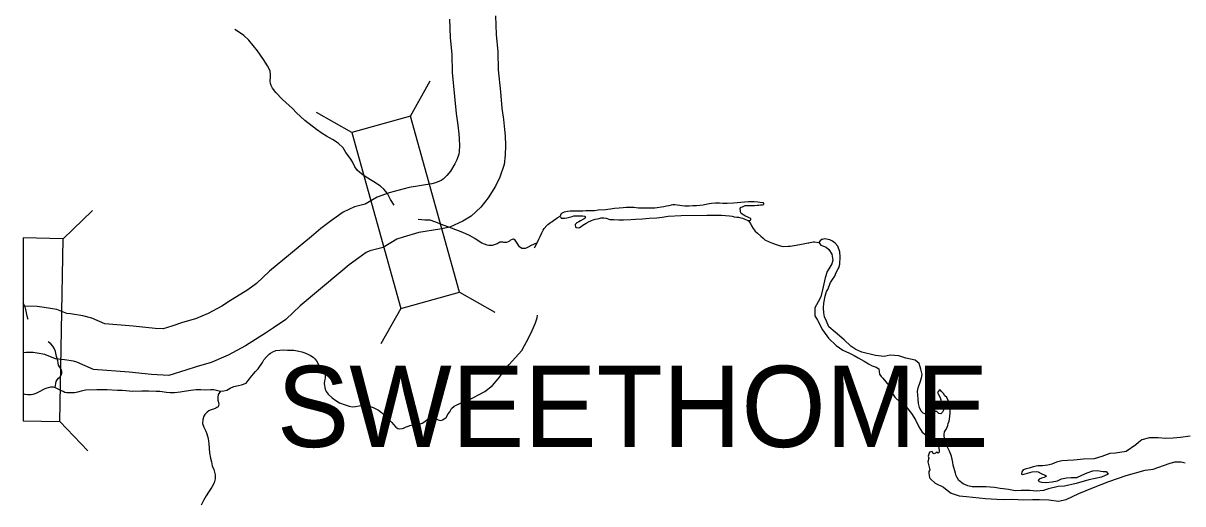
# Model space of a CAD drawing. Extents: x -492261 to -432772, y 1441225 to 1452922.
# Drawn here: x -461914.6 to -461726, y 1452070.7 to 1452148.8 of the extents above; entities that cross this region are included whole.
import ezdxf

# ---------------------------------------------------------------- set-up
doc = ezdxf.new("R2010")
doc.units = 0
doc.layers.add('Default', color=7, linetype='Continuous')

msp = doc.modelspace()

# ---------------------------------------------------------------- linework, layer by layer
at = {"layer": 'Default'}
for p, q in [((-461851.61, 1452133.68), (-461848.37, 1452139.43)), ((-461861.15, 1452131.02), (-461866.9, 1452134.26)), ((-461908.06, 1452113.77), (-461903.31, 1452118.35)), ((-461914.56, 1452113.89), (-461914.56, 1452084.19)), ((-461908.06, 1452113.77), (-461914.56, 1452113.89)), ((-461908.62, 1452084.08), (-461908.06, 1452113.77)), ((-461843.63, 1452105.07), (-461837.88, 1452101.83)), ((-461853.17, 1452102.41), (-461856.41, 1452096.67)), ((-461914.56, 1452084.19), (-461908.62, 1452084.08)), ((-461908.62, 1452084.08), (-461904.05, 1452079.32))]:
    msp.add_line(p, q, dxfattribs=at)
for points in [[(-461837.75, 1452149.98), (-461837.66, 1452146.93), (-461837.4, 1452144.12), (-461837.34, 1452141.21), (-461836.95, 1452137.61), (-461836.72, 1452134.99), (-461836.45, 1452133.13), (-461836.3, 1452131.49), (-461836.2, 1452130.47), (-461836.15, 1452128.88), (-461836.22, 1452127.33), (-461836.39, 1452125.83), (-461837.09, 1452123.74), (-461837.77, 1452122.32), (-461838.95, 1452120.41), (-461840.14, 1452118.91), (-461841.74, 1452117.42), (-461843.09, 1452116.6), (-461845.2, 1452115.62), (-461846.85, 1452115.31), (-461850.21, 1452114.76), (-461852.81, 1452114.04), (-461853.83, 1452113.68), (-461856.06, 1452112.34), (-461858.19, 1452111.82), (-461858.78, 1452111.55), (-461860.01, 1452110.66), (-461861.54, 1452109.52), (-461862.9, 1452108.39), (-461869.52, 1452102.87), (-461871.88, 1452100.65), (-461873.86, 1452099.27), (-461875.17, 1452098.42), (-461876.81, 1452097.41), (-461878.4, 1452096.34), (-461881.24, 1452094.85), (-461884.01, 1452093.66), (-461886.41, 1452092.97), (-461888.09, 1452092.4), (-461890.86, 1452091.57), (-461893.68, 1452091.71), (-461897.34, 1452092.09), (-461903.13, 1452092.55), (-461905.82, 1452093.72), (-461906.38, 1452093.87), (-461907.85, 1452094.1), (-461909.3, 1452094.26), (-461911.05, 1452094.97), (-461912.31, 1452095.16), (-461912.94, 1452095.26), (-461914.09, 1452095.28), (-461914.56, 1452095.25)], [(-461845.24, 1452149.42), (-461845.15, 1452146.47), (-461844.89, 1452143.69), (-461844.83, 1452140.74), (-461844.42, 1452136.89), (-461844.18, 1452134.12), (-461843.9, 1452132.23), (-461843.76, 1452130.78), (-461843.69, 1452129.99), (-461843.65, 1452128.93), (-461843.7, 1452127.93), (-461843.75, 1452127.47), (-461844.06, 1452126.55), (-461844.37, 1452125.91), (-461845.09, 1452124.74), (-461845.67, 1452124.01), (-461846.3, 1452123.43), (-461846.63, 1452123.22), (-461847.51, 1452122.82), (-461848.15, 1452122.7), (-461851.82, 1452122.1), (-461855.05, 1452121.2), (-461857.02, 1452120.51), (-461858.96, 1452119.35), (-461860.67, 1452118.93), (-461862.56, 1452118.07), (-461864.45, 1452116.71), (-461866.19, 1452115.41), (-461867.7, 1452114.15), (-461874.49, 1452108.49), (-461876.62, 1452106.49), (-461878.06, 1452105.48), (-461879.18, 1452104.75), (-461880.86, 1452103.72), (-461882.25, 1452102.79), (-461884.47, 1452101.62), (-461886.53, 1452100.74), (-461888.66, 1452100.13), (-461890.37, 1452099.55), (-461891.78, 1452099.12), (-461893.11, 1452099.19), (-461896.66, 1452099.56), (-461901.28, 1452099.92), (-461903.37, 1452100.84), (-461904.86, 1452101.22), (-461906.85, 1452101.54), (-461907.45, 1452101.6), (-461909.06, 1452102.25), (-461911.16, 1452102.57), (-461912.28, 1452102.75), (-461914.29, 1452102.79), (-461914.56, 1452102.77)], [(-461854.27, 1452119.2), (-461854.84, 1452120.13), (-461855.34, 1452121.13), (-461855.94, 1452121.83), (-461856.49, 1452122.28), (-461857.55, 1452123), (-461858.12, 1452123.32), (-461858.97, 1452123.86), (-461859.35, 1452124.16), (-461859.82, 1452124.53), (-461860.2, 1452124.86), (-461860.65, 1452125.46), (-461861.03, 1452126.23), (-461861.41, 1452126.85), (-461862.09, 1452127.78), (-461862.56, 1452128.55), (-461863.37, 1452129.29), (-461864.29, 1452129.89), (-461865.27, 1452130.41), (-461865.95, 1452130.86), (-461866.9, 1452131.48), (-461868.75, 1452132.97), (-461870.1, 1452134.21), (-461870.76, 1452134.93), (-461872.41, 1452136.4), (-461873.49, 1452137.5), (-461874.02, 1452138.22), (-461874.24, 1452138.64), (-461874.35, 1452138.97), (-461874.4, 1452139.42), (-461874.35, 1452139.99), (-461874.33, 1452140.42), (-461874.41, 1452141.02), (-461874.84, 1452141.87), (-461875.51, 1452142.86), (-461876.49, 1452144.26), (-461877.88, 1452146), (-461878.68, 1452146.78), (-461879.58, 1452147.37), (-461880.13, 1452147.74)], [(-461811.86, 1452118.71), (-461813.71, 1452118.72), (-461814.51, 1452118.74), (-461815.31, 1452118.84), (-461816.05, 1452118.86), (-461816.53, 1452118.81), (-461817.03, 1452118.78), (-461817.68, 1452118.72), (-461818.42, 1452118.65), (-461819.07, 1452118.54), (-461819.5, 1452118.51), (-461819.85, 1452118.46)], [(-461796.26, 1452117.05), (-461796.51, 1452117.15), (-461796.86, 1452117.32), (-461797.13, 1452117.44), (-461797.38, 1452117.57), (-461797.86, 1452117.87), (-461797.91, 1452117.97), (-461797.96, 1452118.22), (-461797.96, 1452118.39), (-461797.99, 1452118.49), (-461798.01, 1452118.67), (-461797.94, 1452118.82), (-461797.84, 1452118.89), (-461797.62, 1452118.97), (-461797.17, 1452119.15), (-461796.12, 1452119.18), (-461795.67, 1452119.15), (-461795.22, 1452119.21), (-461794.95, 1452119.23), (-461794.67, 1452119.26), (-461794.42, 1452119.29), (-461794.35, 1452119.29), (-461794.2, 1452119.31), (-461794.13, 1452119.39), (-461794.13, 1452119.44), (-461794.23, 1452119.59), (-461794.78, 1452119.66), (-461795.1, 1452119.68), (-461795.7, 1452119.73), (-461796.4, 1452119.75), (-461796.62, 1452119.75), (-461797.3, 1452119.72), (-461797.89, 1452119.67), (-461798.49, 1452119.61), (-461799.09, 1452119.54), (-461800.09, 1452119.5), (-461800.81, 1452119.5), (-461801.34, 1452119.52), (-461801.99, 1452119.52), (-461802.66, 1452119.49), (-461803.31, 1452119.36), (-461804.01, 1452119.23), (-461804.58, 1452119.15), (-461805.08, 1452119.1), (-461805.68, 1452119.1), (-461806.3, 1452119.07), (-461806.62, 1452119.07), (-461807, 1452119.06), (-461807.5, 1452119.09), (-461807.8, 1452119.16), (-461808.22, 1452119.23), (-461808.6, 1452119.28), (-461808.92, 1452119.28), (-461809.22, 1452119.2), (-461809.59, 1452119.12), (-461809.97, 1452119.05), (-461810.39, 1452118.97), (-461811.86, 1452118.71)], [(-461831, 1452113.09), (-461832.07, 1452112.63), (-461832.22, 1452112.51), (-461832.66, 1452112.28), (-461832.96, 1452112.18), (-461833.51, 1452112.17), (-461833.86, 1452112.47), (-461834.26, 1452113.02), (-461834.59, 1452113.52), (-461834.87, 1452113.67), (-461835.07, 1452113.64), (-461835.34, 1452113.51), (-461835.51, 1452113.36), (-461835.71, 1452113.26), (-461835.99, 1452113.16), (-461836.16, 1452113.13), (-461836.41, 1452113.16), (-461836.56, 1452113.18), (-461836.74, 1452113.21), (-461836.91, 1452113.23), (-461837.06, 1452113.18), (-461837.21, 1452113.1), (-461837.48, 1452112.93), (-461838.3, 1452112.65), (-461838.85, 1452112.64), (-461839.15, 1452112.69), (-461840, 1452113.06), (-461840.6, 1452113.41), (-461841.13, 1452113.78), (-461841.98, 1452114.3), (-461843.11, 1452114.8), (-461843.81, 1452115.07), (-461845.36, 1452115.63), (-461846.13, 1452115.93), (-461847.66, 1452116.52), (-461848.41, 1452116.77), (-461849.28, 1452116.79), (-461850.37, 1452116.9)], [(-461831.41, 1452112.31), (-461831.37, 1452112.39), (-461831, 1452113.09), (-461830.72, 1452113.67), (-461830.53, 1452114.14), (-461830.26, 1452114.72), (-461830.01, 1452115.17), (-461829.84, 1452115.45), (-461829.41, 1452115.93), (-461829.26, 1452116.1), (-461828.84, 1452116.38), (-461828.62, 1452116.53), (-461828.27, 1452116.79), (-461828.02, 1452116.94), (-461827.75, 1452117.14), (-461827.28, 1452117.42)], [(-461819.85, 1452118.46), (-461821.07, 1452118.38), (-461821.67, 1452118.3), (-461821.92, 1452118.32), (-461822.36, 1452118.32), (-461822.64, 1452118.3), (-461822.91, 1452118.29), (-461823.11, 1452118.29), (-461823.56, 1452118.26), (-461824.04, 1452118.26), (-461824.44, 1452118.26), (-461824.76, 1452118.26), (-461824.91, 1452118.26), (-461825.33, 1452118.25), (-461825.63, 1452118.23), (-461826.06, 1452118.2), (-461826.33, 1452118.12), (-461826.61, 1452118.05), (-461826.85, 1452117.97), (-461827.05, 1452117.84), (-461827.15, 1452117.74), (-461827.2, 1452117.59), (-461827.28, 1452117.42), (-461827.1, 1452117.12), (-461826.9, 1452117.09), (-461826.5, 1452117.12), (-461826.18, 1452117.17), (-461825.73, 1452117.25), (-461825.3, 1452117.4), (-461825.06, 1452117.46), (-461824.78, 1452117.48), (-461824.63, 1452117.48), (-461824.38, 1452117.48), (-461824.16, 1452117.49), (-461823.76, 1452117.49), (-461823.61, 1452117.49), (-461823.33, 1452117.42), (-461823.21, 1452117.37), (-461823.18, 1452117.34), (-461823.16, 1452117.19), (-461823.18, 1452117.09), (-461823.38, 1452116.99), (-461823.6, 1452116.86), (-461823.93, 1452116.66), (-461824.2, 1452116.53), (-461824.43, 1452116.41), (-461824.65, 1452116.31), (-461824.65, 1452116.26), (-461824.82, 1452116.1), (-461824.82, 1452115.95), (-461824.77, 1452115.75), (-461824.75, 1452115.63), (-461824.67, 1452115.58), (-461824.3, 1452115.51), (-461824.1, 1452115.56), (-461823.85, 1452115.74), (-461823.58, 1452115.96), (-461823.28, 1452116.14), (-461823.03, 1452116.29), (-461822.56, 1452116.57), (-461822.41, 1452116.62), (-461822.18, 1452116.72), (-461821.88, 1452116.82), (-461821.58, 1452116.92), (-461821.21, 1452117), (-461820.91, 1452117.05), (-461820.59, 1452117.13), (-461820.14, 1452117.13), (-461819.79, 1452117.09), (-461819.19, 1452116.91), (-461818.54, 1452116.89), (-461817.72, 1452116.82), (-461816.99, 1452116.83), (-461815.75, 1452116.91), (-461815.02, 1452116.94), (-461813.85, 1452117), (-461812.78, 1452117.1), (-461811.55, 1452117.18), (-461810.68, 1452117.29), (-461809.68, 1452117.42), (-461807.61, 1452117.56), (-461803.42, 1452117.61), (-461801.53, 1452117.59), (-461801.03, 1452117.6), (-461800.38, 1452117.53), (-461799.73, 1452117.48), (-461799.3, 1452117.41), (-461798.96, 1452117.33), (-461798.53, 1452117.29), (-461798.28, 1452117.26), (-461797.91, 1452117.16), (-461797.63, 1452117.12), (-461797.26, 1452116.94), (-461796.98, 1452116.84), (-461796.76, 1452116.75), (-461796.68, 1452116.72), (-461796.48, 1452116.7), (-461796.41, 1452116.72), (-461796.31, 1452116.8), (-461796.26, 1452116.87), (-461796.26, 1452117.05)], [(-461796.68, 1452116.72), (-461796.33, 1452116.22), (-461796.18, 1452115.85), (-461795.9, 1452115.45), (-461795.55, 1452115), (-461795.17, 1452114.65), (-461794.65, 1452114.2), (-461794.27, 1452113.88), (-461793.97, 1452113.58), (-461793.3, 1452113.26), (-461792.72, 1452113.06), (-461791.97, 1452112.79), (-461791.8, 1452112.74), (-461791.27, 1452112.57), (-461790.95, 1452112.52), (-461790.22, 1452112.53), (-461789.87, 1452112.56), (-461788.9, 1452112.71), (-461788.63, 1452112.76), (-461788.28, 1452112.82), (-461787.75, 1452112.94), (-461787.48, 1452113), (-461786.96, 1452113.1), (-461786.83, 1452113.12), (-461786.13, 1452113.25), (-461785.91, 1452113.28), (-461785.21, 1452113.17)], [(-461764.49, 1452080.33), (-461764.62, 1452080.66), (-461764.75, 1452080.83), (-461764.8, 1452081.18), (-461764.83, 1452081.98), (-461764.77, 1452082.41), (-461764.47, 1452082.86), (-461764.25, 1452083.41), (-461764.16, 1452083.77), (-461764.01, 1452084.14), (-461763.92, 1452084.9), (-461763.88, 1452085.5), (-461763.86, 1452085.82), (-461763.89, 1452086.2), (-461763.92, 1452086.7), (-461764.05, 1452086.97), (-461764.13, 1452087.39), (-461764.41, 1452087.99), (-461764.74, 1452088.26), (-461764.94, 1452088.63), (-461765.27, 1452088.96), (-461765.43, 1452089.18), (-461765.58, 1452089.2), (-461765.92, 1452088.8), (-461765.74, 1452088.45), (-461765.46, 1452087.95), (-461765.3, 1452087.4), (-461765.17, 1452086.98), (-461765.09, 1452086.63), (-461764.96, 1452086.08), (-461764.96, 1452085.91), (-461765.08, 1452085.58), (-461765.35, 1452085.33), (-461765.68, 1452085.35), (-461766.03, 1452085.69), (-461766.28, 1452085.72), (-461766.65, 1452085.51), (-461766.85, 1452085.38), (-461767.13, 1452085.23), (-461767.53, 1452085.17), (-461768.23, 1452085.42), (-461768.56, 1452085.74), (-461768.87, 1452086.36), (-461769, 1452086.98), (-461769.06, 1452087.71), (-461769.15, 1452088.98), (-461769.08, 1452089.53), (-461768.74, 1452090.44), (-461768.5, 1452091.17), (-461768.41, 1452091.72), (-461768.62, 1452092.57), (-461768.91, 1452093.51), (-461769.54, 1452094.06), (-461771.04, 1452094.36), (-461772.2, 1452094.75), (-461773.62, 1452094.85), (-461774.6, 1452094.62), (-461776.02, 1452094.82), (-461778.2, 1452095.35), (-461779.18, 1452095.78), (-461779.99, 1452096.32), (-461781.08, 1452097.36), (-461782.54, 1452098.57), (-461783.58, 1452099.43), (-461783.97, 1452100.35), (-461784.3, 1452101.07), (-461784.38, 1452101.72), (-461784.47, 1452102.52), (-461784.38, 1452103.32), (-461784.17, 1452104.45), (-461783.95, 1452105.18), (-461783.76, 1452105.53), (-461783.32, 1452106.64), (-461782.98, 1452107.12), (-461782.61, 1452107.7), (-461782.42, 1452108.15), (-461782.08, 1452108.86), (-461781.95, 1452109.01), (-461781.79, 1452109.61), (-461781.73, 1452110.84), (-461781.81, 1452111.66), (-461782.12, 1452112.53), (-461782.58, 1452113.03), (-461783.01, 1452113.37), (-461783.41, 1452113.59), (-461783.94, 1452113.69), (-461784.29, 1452113.76), (-461784.69, 1452113.65), (-461784.69, 1452113.68), (-461785.01, 1452113.4), (-461785.21, 1452113.17), (-461784.88, 1452112.72), (-461784, 1452112.38), (-461783.57, 1452111.99), (-461783.08, 1452111.24), (-461782.94, 1452110.3), (-461783.11, 1452109.67), (-461783.43, 1452109.14), (-461783.85, 1452108.43), (-461784.18, 1452107.4), (-461784.42, 1452106.42)], [(-461784.42, 1452106.42), (-461784.61, 1452105.45), (-461784.89, 1452104.34), (-461785.31, 1452103.49), (-461785.85, 1452102.55), (-461785.88, 1452101.23), (-461785.44, 1452100.51), (-461784.6, 1452098.94), (-461783.66, 1452097.6), (-461782.37, 1452096.42), (-461781.33, 1452095.68), (-461780.25, 1452095.19), (-461779.47, 1452094.8), (-461778.79, 1452094.44), (-461777.84, 1452093.9), (-461777.11, 1452093.46), (-461776.53, 1452093.14), (-461775.87, 1452092.92), (-461775.47, 1452092.65), (-461775.33, 1452091.75), (-461775.05, 1452091.36), (-461774.8, 1452091.11), (-461774.32, 1452090.52), (-461773.81, 1452089.9), (-461773.22, 1452088.65), (-461772.84, 1452088.01), (-461772, 1452087.22), (-461770.94, 1452086.38), (-461770.15, 1452085.39), (-461769.49, 1452084.35), (-461768.95, 1452083.23), (-461768.39, 1452082.34), (-461767.96, 1452082.02), (-461766.95, 1452081.13), (-461766.35, 1452080.91), (-461766.04, 1452080.66), (-461765.78, 1452080.04), (-461765.65, 1452079.44), (-461765.65, 1452079.24), (-461765.67, 1452079.14), (-461765.67, 1452079.12), (-461765.8, 1452078.92), (-461766.07, 1452079.09), (-461766.25, 1452078.96), (-461766.44, 1452078.81), (-461766.67, 1452078.91), (-461766.77, 1452079.23), (-461767.2, 1452079.12), (-461767.41, 1452078.42), (-461767.34, 1452078.12), (-461767.48, 1452077.52), (-461767.27, 1452076.67), (-461767.19, 1452076.25), (-461767.31, 1452075.97), (-461767.33, 1452075.64), (-461767.2, 1452074.97), (-461767.14, 1452074.87), (-461767.02, 1452074.72), (-461766.31, 1452074.06), (-461764.95, 1452073.4), (-461764.34, 1452072.91), (-461763.71, 1452072.46), (-461762.38, 1452072.01), (-461761.18, 1452071.92), (-461760.16, 1452071.81), (-461758.1, 1452071.58), (-461756.25, 1452071.46), (-461754.95, 1452071.4), (-461753.75, 1452071.44), (-461751.88, 1452071.34), (-461750.48, 1452071.41), (-461749.35, 1452071.4), (-461747.83, 1452071.34), (-461746.25, 1452071.16), (-461745, 1452071.4), (-461742.96, 1452072.38), (-461740.55, 1452073.36), (-461738.09, 1452074.34), (-461735.23, 1452075.28), (-461732.14, 1452076.15), (-461730.87, 1452076.34), (-461728.28, 1452077.27), (-461727.36, 1452077.51), (-461726.33, 1452077.55), (-461725.63, 1452077.35)], [(-461913.74, 1452100.67), (-461913.92, 1452101.21), (-461914.15, 1452102.29), (-461914.25, 1452102.69), (-461914.41, 1452103.04), (-461914.56, 1452103.3)], [(-461875.66, 1452093.65), (-461875.46, 1452094.08), (-461874.99, 1452094.56), (-461874.59, 1452095.01), (-461874.37, 1452095.19), (-461873.97, 1452095.37), (-461873.47, 1452095.59), (-461872.82, 1452095.67), (-461872.17, 1452095.7), (-461871.58, 1452095.68), (-461871.2, 1452095.68), (-461870.58, 1452095.64), (-461869.75, 1452095.49), (-461869.28, 1452095.37), (-461868.78, 1452095.25), (-461868.18, 1452094.97), (-461867.83, 1452094.8), (-461867.43, 1452094.53), (-461867.15, 1452094.28), (-461866.88, 1452093.93), (-461866.62, 1452093.43), (-461866.35, 1452092.86), (-461866.07, 1452092.48), (-461865.79, 1452092.21), (-461865.57, 1452091.96), (-461865.47, 1452091.66), (-461865.46, 1452091.34), (-461865.49, 1452091.09), (-461865.59, 1452090.68), (-461865.63, 1452090.21), (-461865.48, 1452089.31), (-461865.28, 1452088.93), (-461865, 1452088.49), (-461864.32, 1452087.91), (-461863.72, 1452087.47), (-461863.12, 1452087.09), (-461862.22, 1452086.77), (-461861.55, 1452086.58), (-461861.05, 1452086.46), (-461860.55, 1452086.51), (-461859.93, 1452086.61), (-461859.08, 1452086.67), (-461858.25, 1452086.57), (-461857.65, 1452086.35), (-461856.8, 1452085.93), (-461856.3, 1452085.56), (-461855.7, 1452084.91), (-461855.45, 1452084.66), (-461854.65, 1452083.89), (-461854.37, 1452083.59), (-461853.99, 1452083.17), (-461853.64, 1452082.92), (-461853.44, 1452082.87), (-461852.95, 1452082.92), (-461852.72, 1452082.98), (-461852.52, 1452083.1), (-461852.27, 1452083.23), (-461852.07, 1452083.28), (-461851.7, 1452083.43), (-461851.48, 1452083.46), (-461851.1, 1452083.51), (-461850.5, 1452083.59), (-461850.13, 1452083.67), (-461849.71, 1452083.82), (-461849.28, 1452084.1), (-461848.94, 1452084.35), (-461848.69, 1452084.53), (-461848.59, 1452084.63), (-461848.41, 1452084.68), (-461848.21, 1452084.73), (-461847.84, 1452084.71), (-461847.56, 1452084.61), (-461847.31, 1452084.43), (-461847.11, 1452084.34), (-461846.89, 1452084.29), (-461846.66, 1452084.26), (-461846.39, 1452084.34), (-461846.12, 1452084.49), (-461845.79, 1452084.74), (-461845.45, 1452085.32), (-461845.22, 1452085.67), (-461845.1, 1452085.87), (-461844.9, 1452086.2), (-461844.51, 1452086.58), (-461844.08, 1452086.81), (-461843.68, 1452086.93), (-461843.44, 1452087.03), (-461843.09, 1452087.16), (-461842.39, 1452087.42), (-461839.53, 1452088.96), (-461838.26, 1452089.94), (-461837.34, 1452091), (-461836.5, 1452092.16), (-461835.53, 1452093.36), (-461833.5, 1452095.63), (-461833.08, 1452096.41), (-461832.44, 1452097.49), (-461831.79, 1452098.84), (-461831.6, 1452099.34), (-461831.28, 1452100.1), (-461831.01, 1452100.9)], [(-461831.01, 1452100.9), (-461830.93, 1452101.33), (-461830.93, 1452101.34)], [(-461909.37, 1452089.6), (-461909.18, 1452090.6), (-461909.05, 1452090.85), (-461908.8, 1452091.11), (-461908.56, 1452091.33), (-461908.36, 1452091.61), (-461908.28, 1452091.91), (-461908.26, 1452092.09), (-461908.29, 1452092.26), (-461908.34, 1452092.46), (-461908.49, 1452092.68), (-461908.61, 1452092.91), (-461908.79, 1452093.23), (-461908.89, 1452093.61), (-461908.94, 1452093.93), (-461909.12, 1452094.61), (-461909.28, 1452095.43), (-461909.45, 1452095.88), (-461909.75, 1452096.33), (-461910.06, 1452096.68), (-461910.49, 1452097.04)], [(-461914.56, 1452088.62), (-461914.28, 1452088.52), (-461913.83, 1452088.45), (-461913.26, 1452088.45), (-461912.91, 1452088.5), (-461912.43, 1452088.68), (-461911.81, 1452088.99), (-461911.29, 1452089.29), (-461910.97, 1452089.44), (-461910.67, 1452089.57), (-461910.42, 1452089.62), (-461910.04, 1452089.7), (-461909.69, 1452089.7), (-461909.37, 1452089.6), (-461908.72, 1452089.3), (-461908.37, 1452089.13), (-461908.04, 1452088.98), (-461907.77, 1452088.86), (-461907.44, 1452088.81), (-461907.15, 1452088.81), (-461906.65, 1452088.77), (-461906.22, 1452088.79), (-461905.67, 1452088.9), (-461905.1, 1452089.05), (-461904.45, 1452089.2), (-461902.56, 1452089.29), (-461900.93, 1452089.25), (-461899.21, 1452089.16), (-461898.49, 1452089.16), (-461896.74, 1452089.02), (-461895.27, 1452089.06), (-461894.17, 1452089.06), (-461892.92, 1452089.02), (-461892.33, 1452089), (-461891.28, 1452088.86), (-461890.68, 1452088.81), (-461889.95, 1452088.81), (-461889.06, 1452088.92), (-461888.41, 1452089.02), (-461887.31, 1452089.15), (-461886.41, 1452089.26), (-461885.69, 1452089.29), (-461884.84, 1452089.24), (-461884.09, 1452089.25), (-461883.54, 1452089.25), (-461882.92, 1452089.13), (-461882.49, 1452089.03), (-461881.92, 1452089.04), (-461881.45, 1452089.19), (-461880.9, 1452089.49), (-461880.33, 1452089.75), (-461879.53, 1452089.93), (-461879.06, 1452090.03), (-461878.33, 1452090.28), (-461877.96, 1452090.74), (-461877.37, 1452091.47), (-461876.77, 1452092.22), (-461876.33, 1452092.65), (-461875.66, 1452093.65)], [(-461882.49, 1452089.03), (-461882.87, 1452088.48), (-461882.94, 1452087.95), (-461882.89, 1452087.55), (-461882.84, 1452087.4), (-461882.76, 1452086.88), (-461882.78, 1452086.68), (-461882.88, 1452086.45), (-461883.08, 1452086.33), (-461883.23, 1452086.23), (-461883.6, 1452086.1), (-461883.85, 1452086.02), (-461884.15, 1452085.94), (-461884.37, 1452085.82), (-461884.65, 1452085.59), (-461885.02, 1452085.19), (-461885.17, 1452084.96), (-461885.36, 1452084.41), (-461885.39, 1452083.76), (-461885.21, 1452083.18), (-461884.88, 1452082.51), (-461884.7, 1452082.06), (-461884.48, 1452081.34), (-461884.37, 1452080.46), (-461884.26, 1452079.01), (-461884.08, 1452078.11), (-461883.96, 1452077.51), (-461883.83, 1452076.89), (-461883.58, 1452076.26), (-461883.35, 1452075.44), (-461883.32, 1452074.74), (-461883.49, 1452074.11), (-461883.89, 1452073.43), (-461884.45, 1452072.58), (-461884.83, 1452072.02), (-461885.25, 1452071.25), (-461885.62, 1452070.49)], [(-461724.86, 1452081.72), (-461726.41, 1452081.5), (-461727.61, 1452081.38), (-461728.78, 1452081.29), (-461730.03, 1452081.43), (-461731.46, 1452081.41), (-461732.68, 1452081.09), (-461733.25, 1452080.68), (-461733.67, 1452080.28), (-461735.23, 1452079.18), (-461736.97, 1452078.96), (-461737.92, 1452078.87), (-461739.22, 1452078.38), (-461740.44, 1452078.04), (-461742.19, 1452077.94), (-461743.73, 1452077.82), (-461744.76, 1452077.73), (-461745.71, 1452077.67), (-461746.55, 1452077.46), (-461747.32, 1452077.15), (-461748, 1452076.99), (-461748.85, 1452076.88), (-461749.6, 1452076.85), (-461750.34, 1452076.71), (-461750.99, 1452076.5), (-461751.51, 1452076.4), (-461751.99, 1452076.24), (-461752.23, 1452075.91), (-461752.25, 1452075.51), (-461752.1, 1452075.46), (-461751.65, 1452075.57), (-461750.51, 1452075.88), (-461749.83, 1452075.94), (-461749.53, 1452075.9), (-461749.06, 1452075.63), (-461748.83, 1452075.51), (-461748.43, 1452075.36), (-461748.22, 1452075.21), (-461748.57, 1452074.96), (-461749.02, 1452074.9), (-461749.37, 1452074.72), (-461749.54, 1452074.47), (-461749.41, 1452074.35), (-461749.01, 1452074.25), (-461748.29, 1452074.19), (-461747.26, 1452074.28), (-461746.42, 1452074.46), (-461745.77, 1452074.77), (-461744.97, 1452074.91), (-461744.2, 1452074.99), (-461743.25, 1452075), (-461742.43, 1452075.36), (-461741.58, 1452075.75), (-461740.69, 1452076.09), (-461739.86, 1452076.1), (-461739.36, 1452076), (-461739.01, 1452075.96), (-461738.51, 1452075.96), (-461738.28, 1452075.69), (-461738.2, 1452075.52), (-461739.27, 1452075.03), (-461741.34, 1452074.6), (-461743.38, 1452074), (-461745.25, 1452073.55), (-461746.3, 1452073.54), (-461747.87, 1452073.12), (-461748.67, 1452072.88), (-461749.84, 1452072.77), (-461750.89, 1452072.88), (-461751.74, 1452072.89), (-461752.34, 1452072.86), (-461753.29, 1452072.82), (-461754.35, 1452073.06), (-461755.27, 1452073.15), (-461755.75, 1452073.22), (-461756.63, 1452073.35), (-461757.38, 1452073.42), (-461758, 1452073.46), (-461758.33, 1452073.46), (-461758.68, 1452073.48), (-461759.93, 1452073.44), (-461760.28, 1452073.48), (-461760.98, 1452073.65), (-461761.76, 1452073.96), (-461762.46, 1452074.48), (-461762.9, 1452075.25), (-461763, 1452075.7), (-461763.35, 1452077), (-461763.43, 1452077.42), (-461763.53, 1452077.94), (-461763.67, 1452078.47), (-461763.98, 1452079.27), (-461764.31, 1452079.91), (-461764.49, 1452080.33)]]:
    msp.add_lwpolyline(points, dxfattribs=at)
msp.add_lwpolyline([(-461843.63, 1452105.07), (-461851.61, 1452133.68), (-461861.15, 1452131.02), (-461853.17, 1452102.41)], close=True, dxfattribs=at)

# ---------------------------------------------------------------- texts
msp.add_text('SWEETHOME', height=13.2, dxfattribs=at).set_placement((-461873.32, 1452079.93))

doc.saveas('drawing.dxf')
